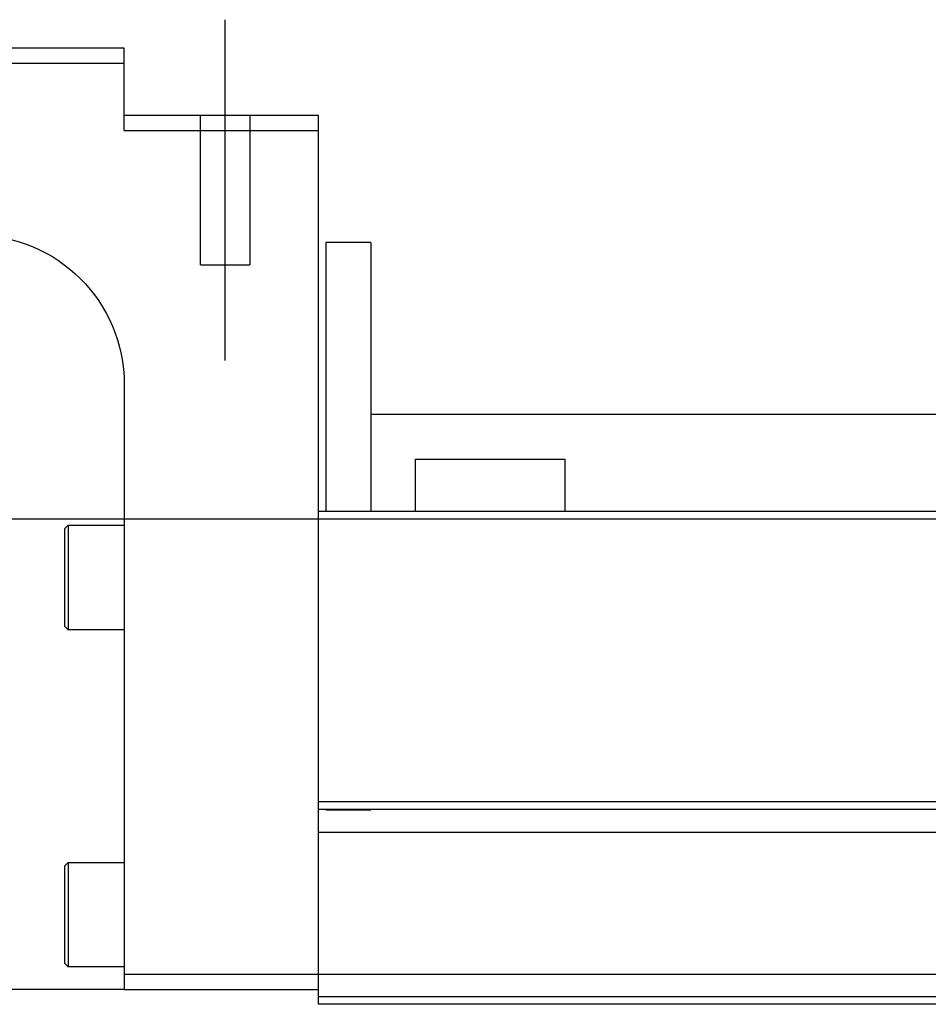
# Model space of a CAD drawing. Header units: millimetres. Extents: x 443 to 3685, y -1599 to 860.
# Tile 257 of 610: x 654 to 715, y 81 to 147. Entities that reach past the tile are written whole.
import ezdxf
from ezdxf.lldxf.tags import DXFTag

# ---------------------------------------------------------------- set-up
doc = ezdxf.new("R2010")
doc.units = ezdxf.units.MM
doc.layers.get('0').update_dxf_attribs({"linetype": 'CONTINUOUS'})
tags = doc.linetypes.add('DASHED', pattern=[25.72, 12.86, -12.86]).pattern_tags.tags
tags[6:7] = [DXFTag(74, 4), DXFTag(75, 0), DXFTag(340, '0'), DXFTag(46, 0.0), DXFTag(50, 0.0), DXFTag(44, 0.0), DXFTag(45, 0.0)]
tags[4:5] = [DXFTag(74, 4), DXFTag(75, 0), DXFTag(340, '0'), DXFTag(46, 0.0), DXFTag(50, 0.0), DXFTag(44, 0.0), DXFTag(45, 0.0)]

msp = doc.modelspace()

# ---------------------------------------------------------------- linework, layer by layer
at = {"ltscale": 0.2}
msp.add_line((667.915, 124.103), (667.915, 146.928), dxfattribs=at)
at = {"linetype": 'Continuous'}
for p, q in [((661.165, 145.015), (587.165, 145.015)), ((661.165, 144.015), (661.165, 145.015)), ((587.165, 144.015), (661.165, 144.015)), ((661.165, 139.515), (661.165, 144.015)), ((674.165, 140.515), (661.165, 140.515)), ((674.165, 139.515), (674.165, 140.515)), ((661.165, 139.515), (674.165, 139.515)), ((674.165, 115.015), (674.165, 139.515)), ((677.665, 132.015), (674.665, 132.015)), ((674.665, 132.015), (674.665, 114.015)), ((677.665, 132.015), (677.665, 114.015)), ((661.165, 122.515), (661.165, 83.015)), ((677.671, 120.515), (775.765, 120.515)), ((680.665, 117.515), (690.665, 117.515)), ((680.665, 114.015), (680.665, 117.515)), ((690.665, 117.515), (690.665, 114.015)), ((674.165, 114.015), (674.165, 115.015)), ((937.339, 114.016), (674.165, 114.015)), ((674.165, 94.565), (674.165, 114.015)), ((657.165, 112.835), (657.415, 113.085)), ((657.165, 112.835), (657.165, 109.585)), ((657.415, 113.085), (661.165, 113.085)), ((657.415, 113.085), (657.415, 109.585)), ((657.165, 109.585), (657.165, 106.335)), ((657.415, 109.585), (657.415, 106.085)), ((657.415, 106.085), (657.165, 106.335)), ((661.165, 106.085), (657.415, 106.085)), ((932.653, 94.565), (674.165, 94.565)), ((674.165, 94.065), (674.165, 94.565)), ((674.165, 83.015), (674.165, 94.065)), ((657.165, 90.265), (657.415, 90.515)), ((657.415, 90.515), (661.165, 90.515)), ((657.415, 90.515), (657.415, 87.015)), ((657.165, 90.265), (657.165, 87.015)), ((657.165, 87.015), (657.165, 83.765)), ((657.415, 87.015), (657.415, 83.515)), ((657.415, 83.515), (657.165, 83.765)), ((661.165, 83.515), (657.415, 83.515)), ((661.165, 83.015), (661.165, 82.015)), ((674.165, 83.015), (661.165, 83.015)), ((929.87, 83.016), (674.165, 83.015)), ((674.165, 81.015), (674.165, 83.015)), ((661.165, 82.015), (601.165, 82.015)), ((661.165, 82.015), (674.165, 82.015)), ((929.388, 81.016), (674.165, 81.015))]:
    msp.add_line(p, q, dxfattribs=at)
at = {"linetype": 'DASHED'}
for p, q in [((666.265, 130.515), (666.265, 140.515)), ((669.565, 140.515), (669.565, 130.515)), ((666.265, 130.515), (669.565, 130.515)), ((677.665, 94.015), (674.665, 94.015)), ((932.159, 92.516), (674.165, 92.515)), ((929.509, 81.516), (674.165, 81.515))]:
    msp.add_line(p, q, dxfattribs=at)
msp.add_line((586.165, 113.515), (1028.165, 113.515))
at = {"linetype": 'Continuous', "extrusion": (0, 0, -1)}
msp.add_arc((-651.165, 122.515), 10, 90, 180, dxfattribs=at)
at = {"linetype": 'Continuous'}
msp.add_open_spline([(932.532, 94.065), (674.165, 94.065)], degree=1, dxfattribs=at)

doc.saveas('drawing.dxf')
